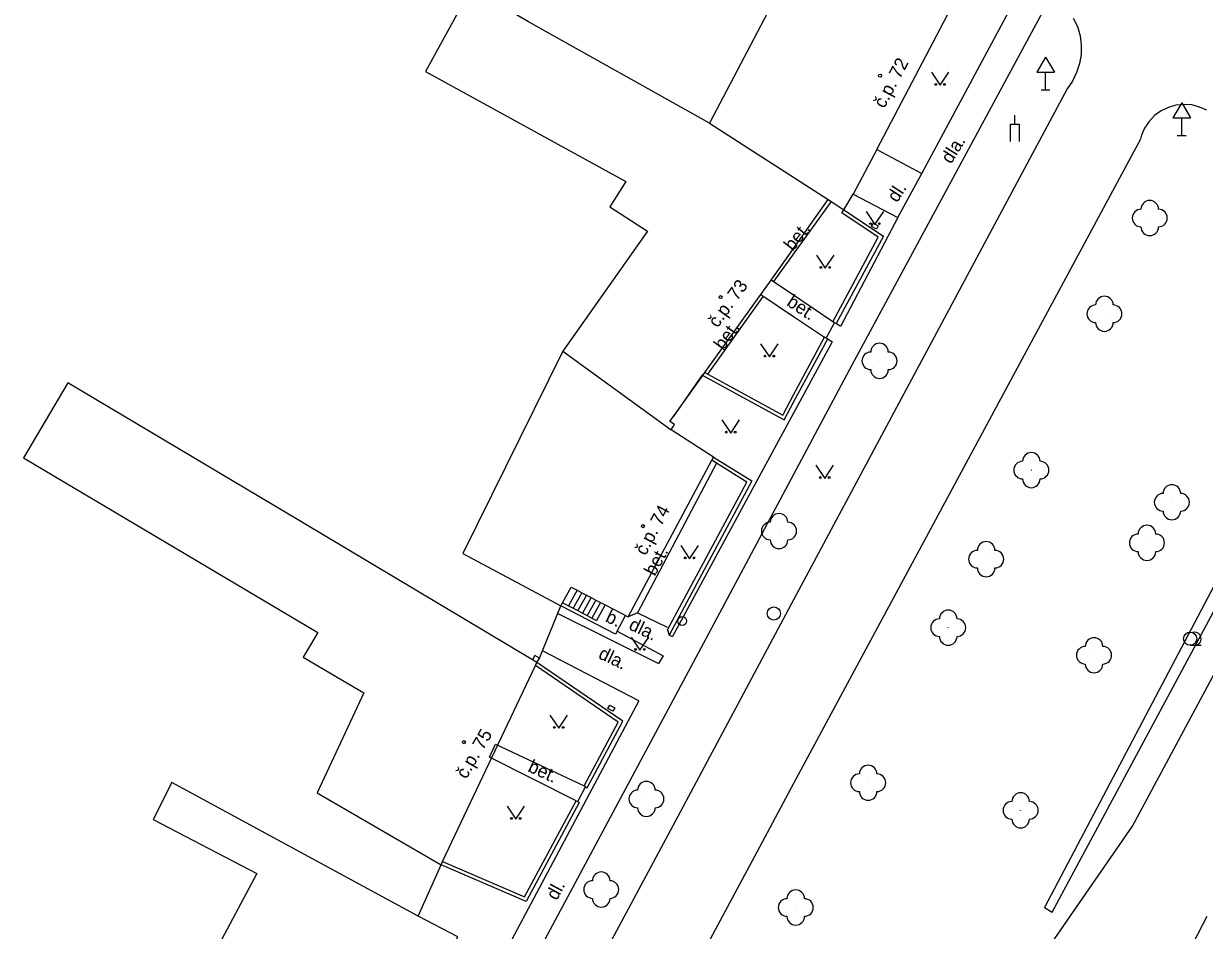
# Model space of a CAD drawing. Extents: x -577457 to -568404, y -1208466 to -1201387.
# Drawn here: x -568793.8 to -568726.6, y -1203812.5 to -1203760.8 of the extents above; entities that cross this region are included whole.
import ezdxf

# ---------------------------------------------------------------- set-up
doc = ezdxf.new("R2010")
doc.units = 0
for name, color, linetype in [('BUDOVY_MĚŘ', 7, 'Continuous'), ('BUDOVY_NEMĚŘ', 7, 'Continuous'), ('MAP_ZN_BP', 7, 'Continuous'), ('OBVOD_PILÍŘE', 7, 'Continuous'), ('POMOC_POPIS', 7, 'Continuous'), ('ROZHRANÍ_PLOCH', 7, 'Continuous'), ('ZELEŇ', 7, 'Continuous'), ('ZN_BUDOV', 7, 'Continuous'), ('ZN_DOPLŇKOVÉ', 7, 'Continuous'), ('ZN_KULTUR', 7, 'Continuous'), ('Č_POPIS_ORIENT', 7, 'Continuous')]:
    doc.layers.add(name, color=color, linetype=linetype)

msp = doc.modelspace()

# ---------------------------------------------------------------- linework, layer by layer
at = {"layer": 'BUDOVY_MĚŘ'}
for points in [[(-568745.27, -1203768), (-568740.45, -1203758.8), (-568751.09, -1203752.73)], [(-568747.15, -1203771.45), (-568746.61, -1203770.55)], [(-568751.27, -1203775.44), (-568748.04, -1203770.86)], [(-568748.04, -1203770.86), (-568747.15, -1203771.45)], [(-568751.86, -1203776.27), (-568751.27, -1203775.44)], [(-568755.05, -1203780.7), (-568751.86, -1203776.27)], [(-568755.17, -1203780.87), (-568755.05, -1203780.7)], [(-568756.97, -1203783.97), (-568756.78, -1203783.66), (-568757.05, -1203783.49), (-568755.17, -1203780.87)], [(-568754.56, -1203785.52), (-568756.97, -1203783.97)], [(-568754.66, -1203785.7), (-568754.56, -1203785.52)], [(-568760.73, -1203793.93), (-568759.42, -1203794.62), (-568754.66, -1203785.7)], [(-568763.15, -1203793.81), (-568762.66, -1203792.92), (-568762.32, -1203793.1)], [(-568762.32, -1203793.1), (-568762.06, -1203793.24)], [(-568762.06, -1203793.24), (-568761.79, -1203793.38)], [(-568761.79, -1203793.38), (-568761.53, -1203793.52)], [(-568761.53, -1203793.52), (-568761.26, -1203793.66)], [(-568763.25, -1203793.98), (-568763.15, -1203793.81)], [(-568761.26, -1203793.66), (-568761, -1203793.79)], [(-568761, -1203793.79), (-568760.73, -1203793.93)], [(-568769.99, -1203808.55), (-568764.7, -1203797.39)], [(-568764.61, -1203797.21), (-568764.87, -1203797.06)], [(-568764.7, -1203797.39), (-568764.61, -1203797.21)], [(-568770.07, -1203808.73), (-568769.99, -1203808.55)], [(-568774.3, -1203822.67), (-568769.12, -1203812.83), (-568771.37, -1203811.65)]]:
    msp.add_lwpolyline(points, dxfattribs=at)
at = {"layer": 'BUDOVY_NEMĚŘ'}
for points in [[(-568759.95, -1203747.59), (-568762.48, -1203751.97), (-568750.69, -1203758.69), (-568754.78, -1203766.5), (-568748.04, -1203770.86)], [(-568754.78, -1203766.5), (-568765.1, -1203760.74), (-568768.35, -1203758.83), (-568770.95, -1203763.56), (-568759.55, -1203769.82), (-568760.47, -1203771.27), (-568758.32, -1203772.65), (-568763.14, -1203779.48), (-568756.97, -1203783.97)], [(-568763.14, -1203779.48), (-568768.83, -1203791.01), (-568763.25, -1203793.98)], [(-568764.87, -1203797.06), (-568777.96, -1203789.25), (-568791.31, -1203781.29), (-568793.83, -1203785.56), (-568777.08, -1203795.5), (-568777.91, -1203796.91), (-568774.47, -1203798.94), (-568777.13, -1203804.64), (-568770.07, -1203808.73)], [(-568771.37, -1203811.65), (-568785.39, -1203804.05), (-568786.46, -1203806.15), (-568780.55, -1203809.22), (-568783.15, -1203814.11), (-568781.11, -1203815.18), (-568782.71, -1203818.27), (-568774.81, -1203822.4)]]:
    msp.add_lwpolyline(points, dxfattribs=at)
at = {"layer": 'MAP_ZN_BP'}
for radius in [0.375, 0.0005]:
    msp.add_circle((-568751.13, -1203794.421), radius, dxfattribs=at)
at = {"layer": 'OBVOD_PILÍŘE'}
for points in [[(-568745.32, -1203772.28), (-568745.18, -1203772.36), (-568745.29, -1203772.55), (-568745.57, -1203772.39), (-568745.46, -1203772.2), (-568745.32, -1203772.28)], [(-568760.32, -1203799.72), (-568760.18, -1203799.8), (-568760.3, -1203799.99), (-568760.57, -1203799.83), (-568760.46, -1203799.64), (-568760.32, -1203799.72)]]:
    msp.add_lwpolyline(points, dxfattribs=at)
at = {"layer": 'ROZHRANÍ_PLOCH'}
for points in [[(-568746.66, -1203780.27), (-568735.04, -1203758.71)], [(-568742.71, -1203769.38), (-568737.76, -1203760.16)], [(-568734.08, -1203760.53), (-568733.85, -1203761.01)], [(-568733.85, -1203761.01), (-568733.7, -1203761.53)], [(-568733.7, -1203761.53), (-568733.63, -1203762.06)], [(-568733.64, -1203762.59), (-568733.72, -1203763.12)], [(-568733.63, -1203762.06), (-568733.64, -1203762.59)], [(-568733.72, -1203763.12), (-568733.89, -1203763.63)], [(-568733.89, -1203763.63), (-568734.12, -1203764.11)], [(-568734.43, -1203764.55), (-568750, -1203793.65)], [(-568734.12, -1203764.11), (-568734.43, -1203764.55)], [(-568729.08, -1203765.81), (-568729.45, -1203766.08)], [(-568728.67, -1203765.61), (-568729.08, -1203765.81)], [(-568728.24, -1203765.49), (-568728.67, -1203765.61)], [(-568727.78, -1203765.44), (-568728.24, -1203765.49)], [(-568727.33, -1203765.47), (-568727.78, -1203765.44)], [(-568726.89, -1203765.59), (-568727.33, -1203765.47)], [(-568726.48, -1203765.77), (-568726.89, -1203765.59)], [(-568729.76, -1203766.41), (-568730.02, -1203766.79)], [(-568729.45, -1203766.08), (-568729.76, -1203766.41)], [(-568730.2, -1203767.2), (-568730.26, -1203767.42)], [(-568730.02, -1203766.79), (-568730.2, -1203767.2)], [(-568730.26, -1203767.42), (-568750, -1203804.11)], [(-568745.27, -1203768), (-568742.71, -1203769.38)], [(-568744.07, -1203771.88), (-568742.71, -1203769.38)], [(-568746.61, -1203770.55), (-568744.07, -1203771.88)], [(-568747.87, -1203770.97), (-568751.14, -1203775.53)], [(-568744.07, -1203771.88), (-568747.34, -1203778.08)], [(-568750, -1203776.3), (-568751.27, -1203775.44)], [(-568754.89, -1203780.79), (-568751.72, -1203776.36)], [(-568751.86, -1203776.27), (-568750, -1203777.51)], [(-568747.77, -1203777.82), (-568750, -1203776.3)], [(-568750, -1203777.51), (-568748.24, -1203778.69)], [(-568747.34, -1203778.08), (-568747.58, -1203777.92)], [(-568748.05, -1203778.79), (-568747.81, -1203778.95)], [(-568747.81, -1203778.95), (-568750, -1203783.01)], [(-568755.27, -1203796.38), (-568746.66, -1203780.27)], [(-568750, -1203783.01), (-568756.89, -1203795.74)], [(-568754.4, -1203785.86), (-568758.89, -1203794.38)], [(-568730.72, -1203806.54), (-568719.94, -1203786.46)], [(-568762.32, -1203793.1), (-568762.82, -1203793.98)], [(-568762.06, -1203793.24), (-568762.55, -1203794.12)], [(-568761.79, -1203793.38), (-568762.28, -1203794.26)], [(-568761.53, -1203793.52), (-568762.02, -1203794.4)], [(-568750, -1203793.65), (-568756.6, -1203805.98), (-568767.65, -1203826.6)], [(-568761.26, -1203793.66), (-568761.75, -1203794.54)], [(-568761, -1203793.79), (-568761.49, -1203794.68)], [(-568760.73, -1203793.93), (-568761.22, -1203794.82)], [(-568763.43, -1203794.42), (-568757.69, -1203797.27)], [(-568760.05, -1203795.43), (-568759.57, -1203794.54)], [(-568758.89, -1203794.38), (-568759.42, -1203794.62)], [(-568758.89, -1203794.38), (-568757.2, -1203795.21)], [(-568760.05, -1203795.43), (-568757.43, -1203796.83)], [(-568757.18, -1203795.35), (-568757.09, -1203795.65)], [(-568757.09, -1203795.65), (-568756.89, -1203795.74)], [(-568770.57, -1203824.98), (-568755.27, -1203796.38)], [(-568758.82, -1203799.39), (-568764.3, -1203796.55)], [(-568757.43, -1203796.83), (-568757.69, -1203797.27)], [(-568758.82, -1203799.39), (-568772.04, -1203824.25)], [(-568766.97, -1203801.86), (-568761.92, -1203804.24)], [(-568762.37, -1203805.08), (-568767.31, -1203802.61)], [(-568750, -1203804.11), (-568752.1, -1203808.01)], [(-568743.29, -1203824.74), (-568730.72, -1203806.54)], [(-568752.1, -1203808.01), (-568757.98, -1203818.98)], [(-568737.62, -1203833.2), (-568726.47, -1203811.66)]]:
    msp.add_lwpolyline(points, dxfattribs=at)
at = {"layer": 'ZELEŇ'}
for points in [[(-568719.94, -1203781.2), (-568735.73, -1203811.16)], [(-568735.28, -1203811.43), (-568719.24, -1203781.54)], [(-568735.73, -1203811.16), (-568735.28, -1203811.43)]]:
    msp.add_lwpolyline(points, dxfattribs=at)
for centre in [(-568729.73, -1203771.91), (-568732.31, -1203777.36), (-568745.11, -1203780.04), (-568736.47, -1203786.26), (-568728.47, -1203788.09), (-568750.83, -1203789.73), (-568729.89, -1203790.4), (-568739.04, -1203791.33), (-568741.2, -1203795.23), (-568732.9, -1203796.8), (-568745.76, -1203804.06), (-568758.38, -1203804.98), (-568737.08, -1203805.63), (-568760.95, -1203810.14), (-568749.88, -1203811.16)]:
    msp.add_circle(centre, 0.0005, dxfattribs=at)
for centre, start, end in [((-568730.23, -1203771.91), 89.99999, 269.99999), ((-568729.73, -1203771.41), 0, 179.99999), ((-568729.23, -1203771.91), 270, 89.99999), ((-568729.73, -1203772.41), 179.99999, 359.99999), ((-568732.31, -1203776.86), 0, 179.99999), ((-568732.81, -1203777.36), 89.99999, 269.99999), ((-568731.81, -1203777.36), 270, 89.99999), ((-568732.31, -1203777.86), 179.99999, 359.99999), ((-568745.11, -1203779.54), 0, 179.99999), ((-568745.61, -1203780.04), 89.99999, 269.99999), ((-568744.61, -1203780.04), 270, 89.99999), ((-568745.11, -1203780.54), 179.99999, 359.99999), ((-568736.47, -1203785.76), 0, 179.99999), ((-568736.97, -1203786.26), 89.99999, 269.99999), ((-568735.97, -1203786.26), 270, 89.99999), ((-568736.47, -1203786.76), 179.99999, 359.99999), ((-568728.47, -1203787.59), 0, 179.99999), ((-568728.97, -1203788.09), 89.99999, 269.99999), ((-568727.97, -1203788.09), 270, 89.99999), ((-568750.83, -1203789.23), 0, 179.99999), ((-568728.47, -1203788.59), 179.99999, 359.99999), ((-568751.33, -1203789.73), 89.99999, 269.99999), ((-568750.33, -1203789.73), 270, 89.99999), ((-568729.89, -1203789.9), 0, 179.99999), ((-568750.83, -1203790.23), 179.99999, 359.99999), ((-568730.39, -1203790.4), 89.99999, 269.99999), ((-568729.39, -1203790.4), 270, 89.99999), ((-568739.54, -1203791.33), 89.99999, 269.99999), ((-568739.04, -1203790.83), 0, 179.99999), ((-568738.54, -1203791.33), 270, 89.99999), ((-568729.89, -1203790.9), 179.99999, 359.99999), ((-568739.04, -1203791.83), 179.99999, 359.99999), ((-568741.2, -1203794.73), 0, 179.99999), ((-568741.7, -1203795.23), 89.99999, 269.99999), ((-568740.7, -1203795.23), 270, 89.99999), ((-568741.2, -1203795.73), 179.99999, 359.99999), ((-568732.9, -1203796.3), 0, 179.99999), ((-568733.4, -1203796.8), 89.99999, 269.99999), ((-568732.4, -1203796.8), 270, 89.99999), ((-568732.9, -1203797.3), 179.99999, 359.99999), ((-568746.26, -1203804.06), 89.99999, 269.99999), ((-568745.76, -1203803.56), 0, 179.99999), ((-568745.26, -1203804.06), 270, 89.99999), ((-568758.38, -1203804.48), 0, 179.99999), ((-568758.88, -1203804.98), 89.99999, 269.99999), ((-568757.88, -1203804.98), 270, 89.99999), ((-568745.76, -1203804.56), 179.99999, 359.99999), ((-568737.08, -1203805.13), 0, 179.99999), ((-568758.38, -1203805.48), 179.99999, 359.99999), ((-568737.58, -1203805.63), 89.99999, 269.99999), ((-568736.58, -1203805.63), 270, 89.99999), ((-568737.08, -1203806.13), 179.99999, 359.99999), ((-568761.45, -1203810.14), 89.99999, 269.99999), ((-568760.95, -1203809.64), 0, 179.99999), ((-568760.45, -1203810.14), 270, 89.99999), ((-568749.88, -1203810.66), 0, 179.99999), ((-568760.95, -1203810.64), 179.99999, 359.99999), ((-568750.38, -1203811.16), 89.99999, 269.99999), ((-568749.38, -1203811.16), 270, 89.99999), ((-568749.88, -1203811.66), 179.99999, 359.99999)]:
    msp.add_arc(centre, 0.5, start, end, dxfattribs=at)
at = {"layer": 'ZN_BUDOV'}
for centre in [(-568745.08, -1203763.8), (-568754.16, -1203776.41), (-568758.58, -1203789.45), (-568768.77, -1203801.75)]:
    msp.add_circle(centre, 0.0875, dxfattribs=at)
at = {"layer": 'ZN_DOPLŇKOVÉ'}
for p, q in [((-568735.66, -1203762.744), (-568736.16, -1203763.61)), ((-568735.66, -1203762.744), (-568735.16, -1203763.61)), ((-568736.16, -1203763.61), (-568735.16, -1203763.61)), ((-568735.66, -1203764.61), (-568735.66, -1203763.61)), ((-568735.91, -1203764.61), (-568735.41, -1203764.61)), ((-568727.91, -1203765.344), (-568728.41, -1203766.21)), ((-568727.91, -1203765.344), (-568727.41, -1203766.21)), ((-568737.41, -1203766.56), (-568737.41, -1203766.06)), ((-568728.41, -1203766.21), (-568727.41, -1203766.21)), ((-568727.91, -1203767.21), (-568727.91, -1203766.21)), ((-568728.16, -1203767.21), (-568727.66, -1203767.21))]:
    msp.add_line(p, q, dxfattribs=at)
for points in [[(-568737.66, -1203767.56), (-568737.66, -1203766.56), (-568737.16, -1203766.56), (-568737.16, -1203767.56)], [(-568745.27, -1203768), (-568746.61, -1203770.55)], [(-568747.77, -1203777.82), (-568745.18, -1203772.99), (-568747.26, -1203771.61), (-568747.15, -1203771.45)], [(-568747.15, -1203771.45), (-568744.89, -1203772.94), (-568747.58, -1203777.92)], [(-568748.14, -1203778.74), (-568747.68, -1203777.87)], [(-568747.68, -1203777.87), (-568747.77, -1203777.82)], [(-568747.58, -1203777.92), (-568747.68, -1203777.87)], [(-568750, -1203781.97), (-568748.24, -1203778.69)], [(-568750, -1203782.4), (-568748.05, -1203778.79)], [(-568748.14, -1203778.74), (-568748.24, -1203778.69)], [(-568748.05, -1203778.79), (-568748.14, -1203778.74)], [(-568755.19, -1203780.81), (-568756.86, -1203783.23)], [(-568755.05, -1203780.7), (-568750.62, -1203783.13), (-568750, -1203781.97)], [(-568755.17, -1203780.87), (-568750.54, -1203783.4), (-568750, -1203782.4)], [(-568754.56, -1203785.52), (-568752.38, -1203786.88)], [(-568752.67, -1203786.94), (-568754.4, -1203785.86), (-568754.66, -1203785.7)], [(-568752.38, -1203786.88), (-568757.09, -1203795.65)], [(-568757.18, -1203795.35), (-568752.67, -1203786.94)], [(-568764.47, -1203796.97), (-568763.25, -1203793.98)], [(-568760.14, -1203795.6), (-568763.25, -1203793.98)], [(-568763.15, -1203793.81), (-568762.82, -1203793.98)], [(-568762.82, -1203793.98), (-568762.55, -1203794.12)], [(-568762.55, -1203794.12), (-568762.28, -1203794.26)], [(-568762.28, -1203794.26), (-568762.02, -1203794.4)], [(-568762.02, -1203794.4), (-568761.75, -1203794.54)], [(-568761.75, -1203794.54), (-568761.49, -1203794.68)], [(-568761.49, -1203794.68), (-568761.22, -1203794.82)], [(-568760.05, -1203795.43), (-568760.14, -1203795.6)], [(-568764.47, -1203796.97), (-568764.74, -1203796.82), (-568764.87, -1203797.06)], [(-568761.84, -1203804.29), (-568761.92, -1203804.24), (-568759.98, -1203800.61), (-568764.7, -1203797.39)], [(-568764.61, -1203797.21), (-568764.47, -1203796.97)], [(-568761.84, -1203804.29), (-568761.75, -1203804.34), (-568759.72, -1203800.55), (-568764.61, -1203797.21)], [(-568767.31, -1203802.61), (-568766.97, -1203801.86)], [(-568762.29, -1203805.13), (-568761.84, -1203804.29)], [(-568762.29, -1203805.13), (-568762.2, -1203805.18), (-568765.22, -1203810.82), (-568770.07, -1203808.73)], [(-568769.99, -1203808.55), (-568765.31, -1203810.56), (-568762.37, -1203805.08), (-568762.29, -1203805.13)], [(-568771.37, -1203811.65), (-568770.07, -1203808.73)]]:
    msp.add_lwpolyline(points, dxfattribs=at)
for radius in [0.25, 0.0005]:
    msp.add_circle((-568756.34, -1203794.85), radius, dxfattribs=at)
at = {"layer": 'ZN_KULTUR'}
msp.add_line((-568727.43, -1203796.235), (-568726.805, -1203796.235), dxfattribs=at)
for points in [[(-568742.16, -1203763.6), (-568741.66, -1203764.35), (-568741.16, -1203763.6)], [(-568745.87, -1203771.53), (-568745.37, -1203772.28), (-568744.87, -1203771.53)], [(-568748.7, -1203774.02), (-568748.2, -1203774.77), (-568747.7, -1203774.02)], [(-568751.88, -1203779.07), (-568751.38, -1203779.82), (-568750.88, -1203779.07)], [(-568754.08, -1203783.4), (-568753.58, -1203784.15), (-568753.08, -1203783.4)], [(-568748.73, -1203785.98), (-568748.23, -1203786.73), (-568747.73, -1203785.98)], [(-568756.42, -1203790.56), (-568755.92, -1203791.31), (-568755.42, -1203790.56)], [(-568759.25, -1203795.77), (-568758.75, -1203796.52), (-568758.25, -1203795.77)], [(-568763.87, -1203800.21), (-568763.37, -1203800.96), (-568762.87, -1203800.21)], [(-568766.31, -1203805.39), (-568765.81, -1203806.14), (-568765.31, -1203805.39)]]:
    msp.add_lwpolyline(points, dxfattribs=at)
for centre, radius in [((-568741.91, -1203764.3), 0.05), ((-568741.41, -1203764.3), 0.05), ((-568745.62, -1203772.23), 0.05), ((-568745.12, -1203772.23), 0.05), ((-568748.45, -1203774.72), 0.05), ((-568747.95, -1203774.72), 0.05), ((-568751.63, -1203779.77), 0.05), ((-568751.13, -1203779.77), 0.05), ((-568753.83, -1203784.1), 0.05), ((-568753.33, -1203784.1), 0.05), ((-568748.48, -1203786.68), 0.05), ((-568747.98, -1203786.68), 0.05), ((-568756.17, -1203791.26), 0.05), ((-568755.67, -1203791.26), 0.05), ((-568727.43, -1203795.86), 0.375), ((-568759, -1203796.47), 0.05), ((-568758.5, -1203796.47), 0.05), ((-568763.62, -1203800.91), 0.05), ((-568763.12, -1203800.91), 0.05), ((-568766.06, -1203806.09), 0.05), ((-568765.56, -1203806.09), 0.05)]:
    msp.add_circle(centre, radius, dxfattribs=at)
msp.add_arc((-568727.18, -1203795.86), 0.375, 249.49437, 109.04743, dxfattribs=at)

# ---------------------------------------------------------------- texts
at = {"layer": 'POMOC_POPIS'}
for s, rotation, p in [('dla.', 57.94001, (-568741.04, -1203768.87)), ('dl.', 57.08997, (-568744.11, -1203771.07)), ('bet.', 51.41998, (-568750.04, -1203773.84)), ('bet.', 326.68002, (-568750.45, -1203776.85)), ('bet.', 54.17998, (-568754, -1203779.49)), ('bet.', 61.66, (-568757.9, -1203792.34)), ('b.', 334.36001, (-568760.77, -1203794.86)), ('dla.', 334.60999, (-568759.44, -1203795.3)), ('dla.', 334.60999, (-568761.17, -1203796.95)), ('bet.', 335.26998, (-568765.18, -1203803.39)), ('dl.', 61.84002, (-568763.48, -1203810.8))]:
    msp.add_text(s, height=0.75, rotation=rotation, dxfattribs=at).set_placement(p)
at = {"layer": 'Č_POPIS_ORIENT'}
for s, rotation, p in [('č.p. 72', 62.07998, (-568744.84, -1203765.71)), ('č.p. 73', 54.17001, (-568754.33, -1203778.2)), ('č.p. 74', 61.92001, (-568758.43, -1203791.17)), ('č.p. 75', 60.00003, (-568768.63, -1203803.89))]:
    msp.add_text(s, height=0.75, rotation=rotation, dxfattribs=at).set_placement(p)

doc.saveas('drawing.dxf')
